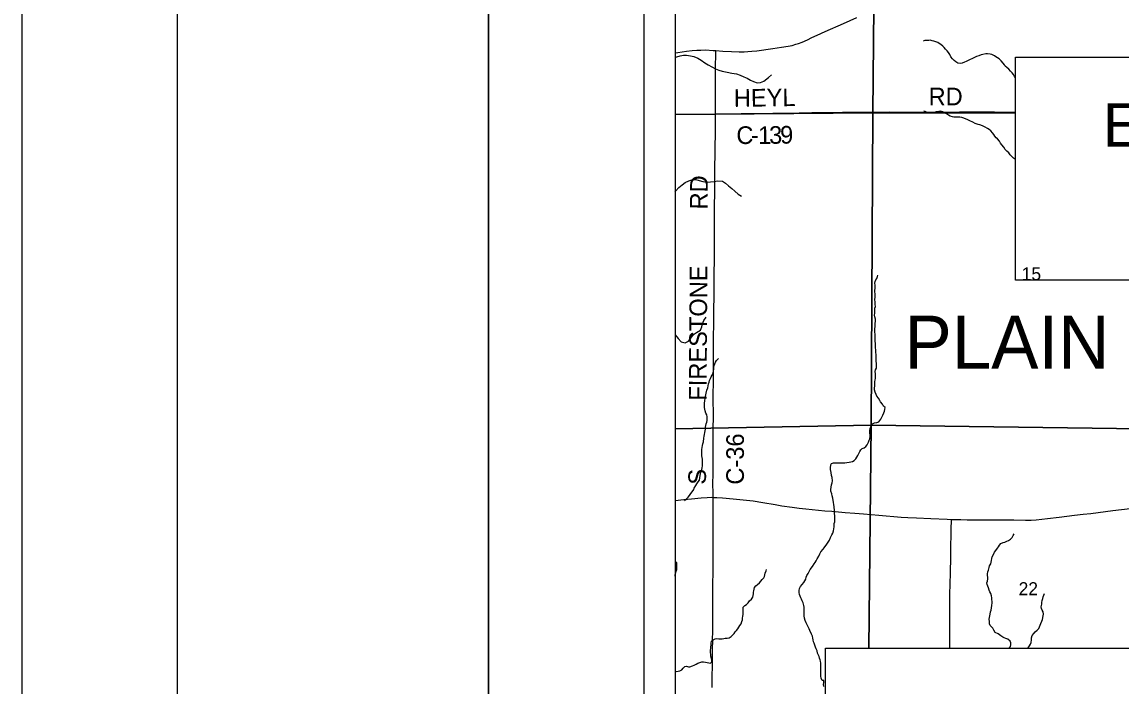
# Model space of a CAD drawing. Extents: x 0 to 34, y 0 to 22.
# Drawn here: x 0 to 3.534, y 17.466 to 19.602 of the extents above; entities that cross this region are included whole.
import ezdxf

# ---------------------------------------------------------------- set-up
doc = ezdxf.new("R2010")
doc.units = 0
for name, color, linetype in [('GM_X_County_Road', 7, 'Continuous'), ('GM_X_County_Road_Text', 7, 'Continuous'), ('GM_X_Minor_River', 7, 'Continuous'), ('GM_X_Section', 7, 'Continuous'), ('GM_X_Section_Text', 7, 'Continuous'), ('GM_X_State_Route', 7, 'Continuous'), ('GM_X_Township_Road', 7, 'Continuous'), ('GM_X_Township_Text', 7, 'Continuous'), ('GM_X_Unincorporated', 7, 'Continuous'), ('SH_Border', 7, 'Continuous'), ('SH_Cut_Line', 7, 'Continuous'), ('SH_Data', 7, 'Continuous'), ('SH_Text', 7, 'Continuous')]:
    doc.layers.add(name, color=color, linetype=linetype)

msp = doc.modelspace()

# ---------------------------------------------------------------- linework, layer by layer
at = {"layer": 'GM_X_County_Road'}
for points in [[(2.2307, 19.5099), (2.2539, 19.5085), (2.2818, 19.507), (2.3065, 19.5062), (2.3221, 19.5061), (2.3345, 19.5065), (2.3471, 19.5076), (2.3624, 19.5095), (2.4148, 19.5169), (2.4425, 19.5207), (2.4641, 19.5243), (2.4763, 19.5268), (2.4883, 19.5301), (2.4972, 19.533), (2.5089, 19.5374), (2.5258, 19.5448), (2.5401, 19.5515), (2.5569, 19.5595), (2.5823, 19.5711), (2.6421, 19.5974), (2.6847, 19.6162)], [(2.1, 19.5022), (2.1087, 19.5037), (2.1363, 19.5078), (2.1548, 19.51), (2.1702, 19.5113), (2.1826, 19.5117), (2.198, 19.5119), (2.2227, 19.5104), (2.2307, 19.5099)], [(2.2298, 19.3065), (2.2296, 19.3209), (2.23, 19.3643), (2.2302, 19.3861), (2.2303, 19.4265), (2.2304, 19.4482), (2.2305, 19.4606), (2.2308, 19.4948), (2.2307, 19.5022), (2.2307, 19.5078), (2.2307, 19.5099)], [(2.222, 18.0732), (2.2222, 18.0817), (2.2221, 18.091), (2.2218, 18.1128), (2.222, 18.1532), (2.2222, 18.1904), (2.2224, 18.237), (2.2228, 18.2743), (2.223, 18.3089), (2.2231, 18.3178), (2.2231, 18.3395), (2.2232, 18.3518), (2.2228, 18.3768), (2.2228, 18.3923), (2.2229, 18.4047), (2.2231, 18.442), (2.2231, 18.4638), (2.2232, 18.4918), (2.2235, 18.5134), (2.2238, 18.5538), (2.2239, 18.5849), (2.2245, 18.6345), (2.2249, 18.678), (2.2254, 18.7185), (2.2255, 18.7277), (2.2257, 18.7464), (2.2258, 18.765), (2.2259, 18.7805), (2.226, 18.7961), (2.2264, 18.8334), (2.2263, 18.8613), (2.2264, 18.8953), (2.2265, 18.917), (2.2267, 18.9382), (2.227, 18.9762), (2.2272, 19.0102), (2.2273, 19.0252), (2.2274, 19.0379), (2.2277, 19.0537), (2.2277, 19.091), (2.2277, 19.1035), (2.228, 19.1245), (2.2282, 19.1436), (2.2286, 19.1687), (2.2291, 19.2059), (2.2296, 19.237), (2.2299, 19.2587), (2.2299, 19.2929), (2.2298, 19.3065)], [(2.2298, 19.3065), (2.2346, 19.3065), (2.3124, 19.3073), (2.359, 19.3079), (2.4149, 19.3084), (2.4554, 19.3091), (2.4989, 19.3097), (2.5393, 19.3104), (2.5548, 19.3107), (2.5983, 19.3112), (2.6387, 19.3116), (2.6915, 19.312), (2.735, 19.3123), (2.791, 19.3125), (2.8221, 19.3124), (2.8407, 19.3124), (2.8656, 19.3124), (2.8966, 19.3123), (2.9308, 19.3121), (2.9837, 19.3121), (3.0148, 19.3127), (3.049, 19.3131), (3.0956, 19.313), (3.1266, 19.3125), (3.1577, 19.312), (3.1951, 19.3116)], [(2.9831, 17.5881), (2.9832, 17.5965), (2.9837, 17.6368), (2.9838, 17.6553), (2.984, 17.6698), (2.9839, 17.6896), (2.9838, 17.7051), (2.9838, 17.7362), (2.984, 17.7613), (2.9857, 17.8292), (2.9859, 17.8473), (2.9862, 17.8634), (2.9867, 17.907), (2.987, 17.9246), (2.9874, 17.9437), (2.988, 17.9712), (2.9884, 17.9998), (2.9884, 18.0022)]]:
    msp.add_lwpolyline(points, dxfattribs=at)
at = {"layer": 'GM_X_Minor_River'}
for points in [[(3.1951, 19.4223), (3.1917, 19.4271), (3.1879, 19.4331), (3.1844, 19.4388), (3.1791, 19.4441), (3.1734, 19.4506), (3.1669, 19.4555), (3.1619, 19.4596), (3.1589, 19.4646), (3.1554, 19.4695), (3.1489, 19.4774), (3.1424, 19.4831), (3.1318, 19.4899), (3.1268, 19.4933), (3.1185, 19.4975), (3.1131, 19.4986), (3.1044, 19.4997), (3.0995, 19.4997), (3.0892, 19.4969), (3.0843, 19.4962), (3.0764, 19.4935), (3.0692, 19.4908), (3.0604, 19.4865), (3.054, 19.4839), (3.0491, 19.4812), (3.0362, 19.4746), (3.0302, 19.4723), (3.0233, 19.4696), (3.0177, 19.4685), (3.0089, 19.4696), (3.0028, 19.4734), (2.9971, 19.4783), (2.9921, 19.4836), (2.9872, 19.49), (2.9833, 19.4968), (2.9791, 19.5033), (2.9753, 19.509), (2.97, 19.5146), (2.9654, 19.5196), (2.9612, 19.5245), (2.9543, 19.529), (2.9494, 19.5328), (2.9444, 19.5358), (2.9387, 19.5385), (2.9323, 19.5403), (2.9262, 19.5418), (2.9205, 19.5429), (2.9156, 19.5425), (2.9095, 19.5425), (2.9034, 19.5421), (2.8981, 19.5406)], [(2.1, 19.4881), (2.1058, 19.4897), (2.116, 19.4928), (2.127, 19.4948), (2.1372, 19.4948), (2.1493, 19.4926), (2.1607, 19.4904), (2.1732, 19.4855), (2.1839, 19.4788), (2.196, 19.4705), (2.2063, 19.4637), (2.2185, 19.4577), (2.2295, 19.4514), (2.2405, 19.4472), (2.2519, 19.4439), (2.2678, 19.441), (2.283, 19.4376), (2.2977, 19.4347), (2.3091, 19.431), (2.3209, 19.4257), (2.3319, 19.4209), (2.3425, 19.4152), (2.3524, 19.41), (2.3638, 19.4066), (2.3752, 19.4071), (2.3854, 19.4117), (2.4001, 19.4239), (2.4103, 19.4315)], [(3.1951, 19.1601), (3.1885, 19.1643), (3.1828, 19.1692), (3.1778, 19.1749), (3.1729, 19.181), (3.1672, 19.1863), (3.1618, 19.1923), (3.1568, 19.1995), (3.1507, 19.2067), (3.1469, 19.212), (3.1431, 19.2189), (3.137, 19.2257), (3.132, 19.2295), (3.1286, 19.2348), (3.1247, 19.2397), (3.1202, 19.2454), (3.1156, 19.2514), (3.1102, 19.2564), (3.1045, 19.2598), (3.0973, 19.2639), (3.0885, 19.2677), (3.0798, 19.2711), (3.0749, 19.2725), (3.0654, 19.2759), (3.057, 19.2797), (3.0482, 19.2838), (3.0418, 19.2868), (3.0281, 19.2921), (3.022, 19.2944), (3.0155, 19.2955), (3.0098, 19.2958), (3.0045, 19.2962), (2.9966, 19.2958), (2.9916, 19.2969), (2.9848, 19.2995), (2.9791, 19.3025), (2.9733, 19.3067), (2.9669, 19.3101), (2.9615, 19.3127), (2.9539, 19.3146), (2.9479, 19.3142), (2.9399, 19.3126), (2.9335, 19.3103), (2.927, 19.3091), (2.9194, 19.3087), (2.9145, 19.3091), (2.9046, 19.3144), (2.8997, 19.3151)], [(2.1, 19.0562), (2.1029, 19.0584), (2.1119, 19.0691), (2.1224, 19.0787), (2.133, 19.0855), (2.144, 19.0909), (2.1542, 19.094), (2.167, 19.0952), (2.178, 19.0926), (2.1898, 19.0889), (2.2016, 19.0867), (2.2144, 19.0875), (2.2258, 19.0891), (2.2371, 19.0907), (2.2523, 19.0904), (2.2622, 19.084), (2.2721, 19.075), (2.2824, 19.0659), (2.2919, 19.058), (2.3033, 19.0486), (2.3135, 19.0418)], [(2.7418, 18.6589), (2.7422, 18.665), (2.7425, 18.6733), (2.7425, 18.6813), (2.744, 18.6867), (2.7439, 18.6939), (2.7431, 18.7), (2.7423, 18.7102), (2.743, 18.7159), (2.7434, 18.7228), (2.743, 18.7277), (2.7426, 18.7338), (2.7425, 18.7391), (2.7429, 18.7444), (2.7432, 18.7494), (2.7432, 18.7551), (2.7424, 18.7619), (2.7439, 18.7673), (2.7458, 18.7726), (2.7484, 18.7775), (2.7507, 18.7829), (2.7518, 18.7882)], [(2.1, 18.5954), (2.1096, 18.5836), (2.1192, 18.5738), (2.1324, 18.5705), (2.143, 18.5754), (2.1502, 18.585), (2.1592, 18.5972), (2.1694, 18.6033), (2.1815, 18.6106), (2.1856, 18.6216), (2.1878, 18.6315), (2.1926, 18.6421), (2.1998, 18.6524)], [(2.6107, 18.0492), (2.6091, 18.0575), (2.6083, 18.0632), (2.6075, 18.0705), (2.6056, 18.0784), (2.604, 18.0845), (2.6013, 18.0936), (2.6009, 18.0986), (2.6031, 18.1138), (2.605, 18.1203), (2.6057, 18.126), (2.6049, 18.1374), (2.6033, 18.1438), (2.6014, 18.1526), (2.5998, 18.1624), (2.5998, 18.1685), (2.6005, 18.1773), (2.6028, 18.1826), (2.6096, 18.1838), (2.6168, 18.1838), (2.6229, 18.1842), (2.6343, 18.1843), (2.6396, 18.1839), (2.6456, 18.1847), (2.6525, 18.1851), (2.6593, 18.1859), (2.665, 18.1874), (2.6703, 18.1886), (2.6756, 18.1913), (2.6816, 18.197), (2.6843, 18.2024), (2.688, 18.2077), (2.6907, 18.2138), (2.694, 18.2203), (2.6974, 18.2256), (2.7019, 18.2306), (2.7076, 18.2329), (2.7137, 18.2367), (2.7174, 18.2424), (2.722, 18.2508), (2.7246, 18.2569), (2.7265, 18.2619), (2.7272, 18.2695), (2.7271, 18.2744), (2.7267, 18.2794), (2.7267, 18.2885), (2.7274, 18.2942), (2.7297, 18.2995), (2.7308, 18.3045), (2.7353, 18.3098), (2.7414, 18.3133), (2.7489, 18.3144), (2.755, 18.3156), (2.7614, 18.3244), (2.7652, 18.3312), (2.7686, 18.3373), (2.7716, 18.3453), (2.7734, 18.3503), (2.7749, 18.3552), (2.7756, 18.3617), (2.7703, 18.3662), (2.7665, 18.3731), (2.7608, 18.3799), (2.7581, 18.3852), (2.7539, 18.392), (2.7493, 18.3981), (2.7462, 18.4042), (2.7431, 18.4117), (2.7412, 18.419), (2.7415, 18.4247), (2.7423, 18.4315), (2.7422, 18.4387), (2.7426, 18.4456), (2.7433, 18.4505), (2.7444, 18.4566), (2.7448, 18.4627), (2.7443, 18.4707), (2.7439, 18.4775), (2.745, 18.4829), (2.7473, 18.489), (2.7476, 18.4988), (2.7472, 18.5045), (2.7464, 18.5102), (2.7463, 18.5289), (2.7459, 18.5418), (2.7458, 18.5479), (2.745, 18.5536), (2.7446, 18.5635), (2.7442, 18.5692), (2.7434, 18.5749), (2.743, 18.5813), (2.7429, 18.5988), (2.7425, 18.6038), (2.7424, 18.6163), (2.7435, 18.622), (2.7439, 18.6277), (2.7435, 18.633), (2.7442, 18.6391), (2.7442, 18.6467), (2.7422, 18.6532), (2.7418, 18.6589)], [(2.1305, 18.0634), (2.1365, 18.068), (2.1422, 18.0741), (2.1463, 18.0794), (2.1505, 18.0859), (2.1554, 18.0909), (2.1603, 18.0981), (2.1618, 18.1031), (2.167, 18.1114), (2.1704, 18.1164), (2.1746, 18.1229), (2.1783, 18.1282), (2.1798, 18.1362), (2.1805, 18.1434), (2.1813, 18.1488), (2.1831, 18.1549), (2.1858, 18.1625), (2.1872, 18.1682), (2.1883, 18.1747), (2.1887, 18.1796), (2.1883, 18.1895), (2.1879, 18.1959), (2.1863, 18.2066), (2.1866, 18.2138), (2.1866, 18.2267), (2.1873, 18.2332), (2.188, 18.2401), (2.1891, 18.2454), (2.1914, 18.2522), (2.1928, 18.2636), (2.1939, 18.2705), (2.195, 18.2758), (2.1961, 18.2819), (2.1972, 18.2872), (2.1976, 18.2926), (2.1983, 18.2987), (2.1994, 18.3044), (2.2002, 18.3101), (2.202, 18.315), (2.2028, 18.3207), (2.2027, 18.3325), (2.2019, 18.3386), (2.1992, 18.3439), (2.1973, 18.3511), (2.1954, 18.3572), (2.195, 18.3621), (2.1945, 18.3682), (2.1949, 18.3758), (2.196, 18.3834), (2.1967, 18.3922), (2.1974, 18.3975), (2.1996, 18.4085), (2.2022, 18.4181), (2.2049, 18.4253), (2.2064, 18.4321), (2.2078, 18.4382), (2.2093, 18.4436), (2.2108, 18.4493), (2.2134, 18.455), (2.2164, 18.4603), (2.2198, 18.466), (2.2225, 18.4733), (2.2236, 18.4786), (2.2243, 18.4855), (2.225, 18.4915), (2.2257, 18.4972), (2.2276, 18.503), (2.2299, 18.5079), (2.2332, 18.5136), (2.24, 18.5201)], [(2.5781, 17.4654), (2.5777, 17.4719), (2.578, 17.4776), (2.5787, 17.484), (2.573, 17.4844), (2.57, 17.4916), (2.5692, 17.4981), (2.5688, 17.5038), (2.5687, 17.5133), (2.5683, 17.519), (2.5686, 17.5251), (2.5686, 17.5399), (2.5674, 17.546), (2.5662, 17.5509), (2.5643, 17.5562), (2.5631, 17.5615), (2.5582, 17.5722), (2.5566, 17.5801), (2.5535, 17.5862), (2.5512, 17.5915), (2.5489, 17.5976), (2.5474, 17.604), (2.5454, 17.609), (2.5443, 17.6151), (2.5435, 17.6204), (2.5415, 17.6272), (2.5392, 17.6333), (2.5331, 17.6454), (2.5312, 17.6507), (2.5285, 17.6568), (2.5247, 17.6636), (2.5212, 17.6701), (2.5181, 17.6773), (2.5158, 17.6849), (2.515, 17.6917), (2.5154, 17.6997), (2.5152, 17.7206), (2.5145, 17.7256), (2.5121, 17.7335), (2.5091, 17.74), (2.5068, 17.7453), (2.5041, 17.7506), (2.5025, 17.7555), (2.5006, 17.7605), (2.4994, 17.7677), (2.4986, 17.7738), (2.4998, 17.7799), (2.5031, 17.7863), (2.5088, 17.7925), (2.5141, 17.7993), (2.5175, 17.805), (2.5205, 17.8104), (2.522, 17.8161), (2.5242, 17.8222), (2.528, 17.8283), (2.5313, 17.8348), (2.5347, 17.8416), (2.5415, 17.8508), (2.5472, 17.8592), (2.5505, 17.8641), (2.5536, 17.8691), (2.5569, 17.8752), (2.5618, 17.8843), (2.5656, 17.8916), (2.5686, 17.898), (2.5761, 17.9061), (2.5791, 17.911), (2.5882, 17.9232), (2.592, 17.9289), (2.5965, 17.9351), (2.5998, 17.9438), (2.604, 17.953), (2.6077, 17.9579), (2.6092, 17.9655), (2.6107, 17.972), (2.6114, 17.9785), (2.6117, 17.9895), (2.6132, 17.9948), (2.6136, 18.0005), (2.6135, 18.0146), (2.6127, 18.0199), (2.6127, 18.0264), (2.6123, 18.034), (2.6119, 18.0393), (2.6111, 18.0442), (2.6107, 18.0492)], [(3.175, 17.5881), (3.1756, 17.589), (3.1782, 17.594), (3.1793, 17.5993), (3.1796, 17.6054), (3.177, 17.6107), (3.1697, 17.6171), (3.1632, 17.6194), (3.1583, 17.6213), (3.1534, 17.6235), (3.148, 17.6277), (3.1385, 17.6341), (3.1297, 17.639), (3.1248, 17.6462), (3.1213, 17.6523), (3.1129, 17.661), (3.1114, 17.6667), (3.1106, 17.6743), (3.1105, 17.6815), (3.1109, 17.6864), (3.1116, 17.6918), (3.1127, 17.6979), (3.1138, 17.7051), (3.1161, 17.7104), (3.1176, 17.718), (3.1187, 17.7253), (3.1194, 17.734), (3.1194, 17.739), (3.1189, 17.7439), (3.1182, 17.7504), (3.1177, 17.7561), (3.1154, 17.7636), (3.112, 17.7693), (3.1097, 17.7747), (3.1081, 17.7822), (3.1039, 17.7925), (3.1027, 17.7982), (3.1046, 17.8039), (3.1053, 17.8107), (3.1053, 17.8165), (3.1049, 17.8214), (3.1048, 17.8275), (3.106, 17.8336), (3.1078, 17.8389), (3.1097, 17.8473), (3.1112, 17.8526), (3.1149, 17.8595), (3.1168, 17.8652), (3.1175, 17.8701), (3.119, 17.877), (3.1201, 17.8819), (3.1243, 17.8892), (3.1276, 17.8972), (3.1314, 17.9021), (3.1363, 17.9094), (3.1397, 17.9143), (3.1435, 17.9197), (3.1472, 17.9246), (3.1552, 17.9285), (3.1601, 17.9296), (3.1669, 17.9323), (3.1718, 17.9342), (3.1786, 17.9388), (3.1836, 17.9438), (3.1873, 17.951), (3.1903, 17.956)], [(2.1, 17.8201), (2.1002, 17.8237), (2.101, 17.8287), (2.1036, 17.8363), (2.1055, 17.8416), (2.1058, 17.8473), (2.1058, 17.8526), (2.1054, 17.8579), (2.1053, 17.8629), (2.1, 17.8676)], [(2.1, 17.5126), (2.1038, 17.5135), (2.1095, 17.5143), (2.1155, 17.5154), (2.1216, 17.5181), (2.1261, 17.5242), (2.1314, 17.5296), (2.1363, 17.5307), (2.1428, 17.5281), (2.1477, 17.5281), (2.1564, 17.5316), (2.1614, 17.5339), (2.1674, 17.5373), (2.1731, 17.54), (2.1795, 17.5419), (2.186, 17.5443), (2.1913, 17.5443), (2.1974, 17.5435), (2.2034, 17.542), (2.2088, 17.5406), (2.2137, 17.5402), (2.2186, 17.5448), (2.2186, 17.5497), (2.2174, 17.555), (2.2151, 17.5623), (2.2147, 17.5683), (2.2143, 17.5748), (2.2142, 17.5816), (2.2146, 17.5877), (2.2149, 17.5927), (2.2157, 17.598), (2.2164, 17.6045), (2.2175, 17.6106), (2.222, 17.6155), (2.2288, 17.6182), (2.2342, 17.619), (2.2402, 17.6186), (2.2512, 17.6187), (2.2565, 17.6195), (2.2615, 17.6199), (2.2679, 17.6203), (2.274, 17.6218), (2.28, 17.6257), (2.285, 17.6302), (2.2895, 17.6352), (2.2929, 17.6405), (2.2978, 17.6447), (2.3019, 17.6501), (2.3049, 17.6554), (2.3083, 17.6611), (2.3121, 17.6669), (2.3147, 17.6737), (2.3166, 17.6798), (2.3173, 17.6848), (2.318, 17.6908), (2.3188, 17.6966), (2.3195, 17.7095), (2.3187, 17.7148), (2.319, 17.7197), (2.3243, 17.7255), (2.3296, 17.7285), (2.3349, 17.7339), (2.3398, 17.74), (2.3458, 17.7461), (2.35, 17.7518), (2.3507, 17.7571), (2.3518, 17.7629), (2.3526, 17.7678), (2.3537, 17.7728), (2.3548, 17.7781), (2.3559, 17.783), (2.3593, 17.7887), (2.3649, 17.7933), (2.371, 17.7983), (2.3763, 17.8036), (2.3804, 17.809), (2.3857, 17.814), (2.3876, 17.8189), (2.3887, 17.8239), (2.3902, 17.8299), (2.3924, 17.8364), (2.3943, 17.8414)], [(3.2342, 17.5881), (3.2355, 17.5897), (3.2397, 17.5958), (3.2427, 17.6015), (3.2445, 17.6068), (3.2456, 17.6152), (3.2464, 17.6217), (3.2482, 17.6289), (3.2531, 17.6358), (3.2584, 17.6411), (3.2644, 17.6465), (3.2693, 17.6514), (3.2716, 17.6568), (3.2742, 17.6621), (3.2765, 17.6674), (3.2791, 17.6747), (3.281, 17.68), (3.2839, 17.6922), (3.285, 17.6971), (3.2831, 17.7051), (3.2804, 17.7104), (3.2785, 17.7157), (3.2773, 17.721), (3.2788, 17.7294), (3.2792, 17.7347), (3.2806, 17.7416), (3.2825, 17.7477), (3.2836, 17.753), (3.2855, 17.7587), (3.2877, 17.7637)]]:
    msp.add_lwpolyline(points, dxfattribs=at)
at = {"layer": 'GM_X_Section'}
for points in [[(3.7715, 19.4891), (3.7817, 20.3267), (2.7459, 20.3315), (2.736, 19.3101), (3.1951, 19.3083), (3.1951, 19.4891)], [(3.1951, 19.3083), (2.736, 19.3101), (2.7303, 18.305), (3.7563, 18.2917), (3.7624, 18.772), (3.1951, 18.772)], [(3.7484, 17.5881), (3.7563, 18.2917), (2.7303, 18.305), (2.7229, 17.5881)]]:
    msp.add_lwpolyline(points, close=True, dxfattribs=at)
at = {"layer": 'GM_X_State_Route'}
msp.add_lwpolyline([(2.1, 18.0631), (2.1007, 18.0632), (2.1285, 18.066), (2.1532, 18.0685), (2.1842, 18.0715), (2.2028, 18.0728), (2.2183, 18.0733), (2.222, 18.0732), (2.2339, 18.073), (2.2525, 18.0718), (2.2865, 18.0687), (2.3298, 18.0643), (2.3514, 18.0616), (2.382, 18.0568), (2.4218, 18.0499), (2.4432, 18.0464), (2.477, 18.0416), (2.4986, 18.0389), (2.5202, 18.0366), (2.582, 18.0303), (2.6036, 18.0284), (2.6253, 18.0264), (2.6469, 18.0246), (2.6779, 18.0221), (2.7057, 18.0199), (2.7553, 18.0158), (2.8265, 18.0099), (2.8481, 18.0083), (2.8761, 18.007), (2.9226, 18.0049), (2.9754, 18.0026), (2.9884, 18.0022), (3.0064, 18.0017), (3.0188, 18.0017), (3.0397, 18.0013), (3.0572, 18.0012), (3.0746, 18.0014), (3.1088, 18.0011), (3.1274, 18.001), (3.1896, 18.0004), (3.2268, 17.9999), (3.2402, 18), (3.2454, 18.0002), (3.2609, 18.0012), (3.2979, 18.0049), (3.335, 18.0091), (3.3596, 18.0122), (3.3842, 18.0154), (3.412, 18.0189), (3.4366, 18.0218), (3.5076, 18.0305), (3.5631, 18.0373)], dxfattribs=at)
at = {"layer": 'GM_X_Township_Road'}
for points in [[(5.7818, 20.9), (2.1, 20.9), (2.1, 15.2557)], [(2.2192, 17.4614), (2.2193, 17.4956), (2.22, 17.5328), (2.2202, 17.5545), (2.2203, 17.5794), (2.2205, 17.5918), (2.2209, 17.6073), (2.2206, 17.6167), (2.2205, 17.6259), (2.2209, 17.632), (2.2209, 17.6383), (2.2211, 17.6538), (2.2211, 17.6755), (2.2212, 17.6941), (2.2215, 17.7528), (2.2214, 17.7715), (2.2214, 17.7807), (2.2217, 17.8024), (2.222, 17.8241), (2.222, 17.849), (2.2221, 17.8614), (2.2223, 17.8831), (2.2223, 17.8987), (2.2225, 17.9173), (2.2224, 17.9328), (2.2223, 17.9638), (2.2223, 17.9793), (2.2223, 18.001), (2.2221, 18.0259), (2.2221, 18.0538), (2.222, 18.0708), (2.222, 18.0732)]]:
    msp.add_lwpolyline(points, dxfattribs=at)
at = {"layer": 'GM_X_Unincorporated'}
for points in [[(2.1, 20.3267), (2.1, 19.3046), (2.736, 19.3101), (2.7459, 20.3315)], [(2.1, 19.3046), (2.1, 18.2939), (2.7303, 18.305), (2.736, 19.3101)], [(2.7229, 17.5881), (2.7303, 18.305), (2.1, 18.2939), (2.1, 17.28), (2.5841, 17.2828), (2.5841, 17.5881)]]:
    msp.add_lwpolyline(points, close=True, dxfattribs=at)
at = {"layer": 'SH_Border'}
for points in [[(0.5, 21.5), (1.5, 21.5), (1.5, 0.5), (0.5, 0.5)], [(1.5, 21.5), (33.5, 21.5), (33.5, 0.5), (1.5, 0.5)]]:
    msp.add_lwpolyline(points, close=True, dxfattribs=at)
at = {"layer": 'SH_Cut_Line'}
msp.add_lwpolyline([(0, 0), (34, 0), (34, 22), (0, 22)], close=True, dxfattribs=at)
at = {"layer": 'SH_Data'}
for p, q in [((2, 21), (2, 14)), ((2.1, 20.9), (2.1, 14.1))]:
    msp.add_line(p, q, dxfattribs=at)
at = {"layer": 'SH_Text'}
for points in [[(3.1951, 19.4891), (5.415, 19.4891), (5.415, 18.772), (3.1951, 18.772)], [(2.5841, 17.5881), (4.804, 17.5881), (4.804, 16.8709), (2.5841, 16.8709)]]:
    msp.add_lwpolyline(points, close=True, dxfattribs=at)

# ---------------------------------------------------------------- texts
at = {"layer": 'GM_X_County_Road_Text'}
for s, height, rotation, p in [('HEYL', 0.05682, 0.7631, (2.2892, 19.3289)), ('RD', 0.05682, 0, (2.9152, 19.3339)), ('C', 0.0568, 0.3025, (2.2973, 19.2094)), ('1', 0.0568, 0.353, (2.3674, 19.2098)), ('3', 0.0568, 0.5015, (2.4026, 19.21)), ('9', 0.0568, 1.3059, (2.4384, 19.2103)), ('-', 0.0568, 0.3158, (2.344, 19.2096)), ('RD', 0.05682, 89.5063, (2.2045, 18.9988)), ('FIRESTONE', 0.05682, 89.6283, (2.2011, 18.3839)), ('C-36', 0.05682, 90, (2.3214, 18.114)), ('S', 0.0568, 90, (2.1995, 18.114))]:
    msp.add_text(s, height=height, rotation=rotation, dxfattribs=at).set_placement(p)
at = {"layer": 'GM_X_Section_Text'}
for s, p in [('15', (3.2147, 18.7712)), ('22', (3.2047, 17.7585))]:
    msp.add_text(s, height=0.04186, rotation=0, dxfattribs=at).set_placement(p)
at = {"layer": 'GM_X_Township_Text'}
msp.add_text('PLAIN', height=0.17045, rotation=0, dxfattribs=at).set_placement((2.8377, 18.4869))
at = {"layer": 'SH_Text'}
msp.add_text('END ACQUISTION', height=0.14, dxfattribs=at).set_placement((3.4761, 19.2005))

doc.saveas('drawing.dxf')
